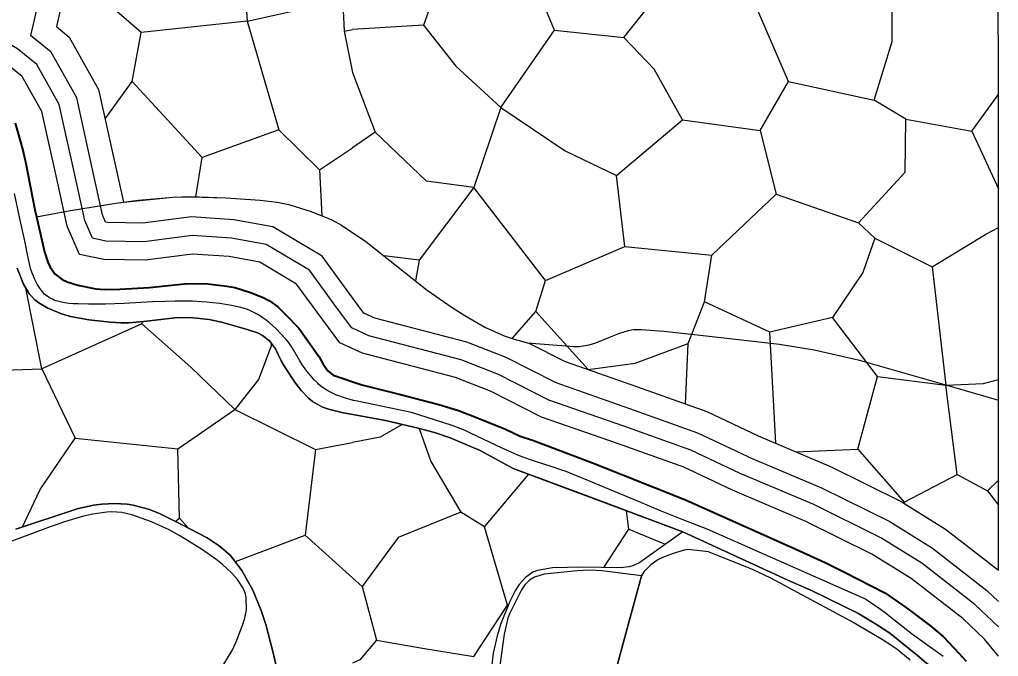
# Model space of a CAD drawing. Extents: x -64005 to -55000, y -89025 to -80000.
# Drawn here: x -55529 to -55000, y -88651 to -88308 of the extents above; entities that cross this region are included whole.
import ezdxf

# ---------------------------------------------------------------- set-up
doc = ezdxf.new("R2010")
doc.units = 0
doc.header["$LTSCALE"] = 32
doc.linetypes.add('DASH_DOUBLE_DOT', pattern=[9.2, 5, -1.2, 0.3, -1.2, 0.3, -1.2])
doc.linetypes.add('LONG_DASHED', pattern=[7.5, 6, -1.5])
for name, color, linetype, lineweight in [('19', 7, 'Continuous', 25), ('2', 7, 'Continuous', 25), ('24', 7, 'Continuous', 25), ('3', 7, 'Continuous', 25), ('39', 7, 'LONG_DASHED', 25), ('53', 7, 'DASH_DOUBLE_DOT', 25), ('7', 7, 'Continuous', 13), ('8', 7, 'Continuous', 25)]:
    doc.layers.add(name, color=color, linetype=linetype, lineweight=lineweight)

msp = doc.modelspace()

# ---------------------------------------------------------------- linework, layer by layer
at = {"layer": '19'}
for p, q in [((-55405.92, -88308.43), (-55463.15, -88314.6)), ((-55353.53, -88313.89), (-55348.89, -88312.97)), ((-55014.33, -88367.91), (-55000.06, -88399.04)), ((-55433.65, -88403.21), (-55430.13, -88382.02)), ((-55366.72, -88388.62), (-55365.46, -88413.56)), ((-55312.87, -88437.51), (-55315.01, -88448.59)), ((-55249.92, -88465.27), (-55221.73, -88496.54)), ((-55120.28, -88536.37), (-55123.52, -88476.29)), ((-55169.06, -88515.14), (-55167.57, -88482.45)), ((-55065.41, -88500.36), (-55028.42, -88504.93)), ((-55277.66, -88581.42), (-55253.79, -88553.02)), ((-55005.96, -88562.04), (-55000.04, -88569.68)), ((-55050.97, -88568.7), (-55050.88, -88568.21)), ((-55442.43, -88576.75), (-55437.49, -88582.23)), ((-55199.72, -88582.75), (-55180.03, -88590.87)), ((-55412.23, -88600.19), (-55374.5, -88585.99)), ((-55265.31, -88623.72), (-55264.8, -88623.65))]:
    msp.add_line(p, q, dxfattribs=at)
for points in [[(-55430.06, -87983.61), (-55453.37, -88076.22), (-55465.28, -88120.7), (-55477.07, -88176.38), (-55495.47, -88252.98), (-55508.93, -88311.4)], [(-55129.9, -88532.3), (-55090.43, -88548.99), (-55052.6, -88567.69), (-55028.53, -88582.64), (-55000.04, -88604.85), (-55000.1, -88026.82)], [(-55316.41, -88227.8), (-55294.39, -88265.7), (-55310.68, -88310.64), (-55348.89, -88312.97)], [(-55353.06, -88239.71), (-55357.03, -88267.02), (-55353.95, -88302.7), (-55353.53, -88313.89), (-55348.89, -88336.1)], [(-55239.78, -88313.28), (-55202.36, -88317.25), (-55177.26, -88285.52), (-55189.15, -88241.03)], [(-55409.43, -88256.89), (-55405.92, -88308.43), (-55378.17, -88302.26), (-55353.95, -88302.7)], [(-55268.85, -88355.14), (-55239.78, -88313.28), (-55255.21, -88276.71)], [(-55113.41, -88341.03), (-55067.17, -88351.17), (-55057.49, -88319.44), (-55057.49, -88294.77), (-55084.34, -88273.63)], [(-55170.65, -88361.74), (-55128.82, -88367.47), (-55113.41, -88341.03), (-55137.62, -88285.08)], [(-55482.62, -88361.1), (-55468, -88341.03), (-55463.15, -88314.6), (-55488.26, -88292.58)], [(-55405.92, -88308.43), (-55388.74, -88367.04), (-55366.72, -88388.62), (-55348.89, -88376.89)], [(-55508.93, -88311.4), (-55502.03, -88317.03), (-55486.11, -88345.4), (-55476.21, -88389.94), (-55472.73, -88406.17)], [(-55310.68, -88310.64), (-55293.06, -88332.67), (-55268.85, -88355.14), (-55283.38, -88398.31), (-55308.92, -88394.79), (-55336.66, -88368.36)], [(-55268.85, -88355.14), (-55234.06, -88378.48), (-55206.33, -88391.71), (-55170.65, -88361.74), (-55186.08, -88334.44), (-55202.36, -88317.25)], [(-55348.89, -88336.1), (-55336.66, -88368.36), (-55348.89, -88376.89)], [(-55388.74, -88367.04), (-55430.13, -88382.02), (-55468, -88341.03)], [(-55128.82, -88367.47), (-55120.01, -88401.84), (-55075.54, -88417.26), (-55050.44, -88389.95), (-55050.01, -88361.3), (-55067.17, -88351.17)], [(-55050.01, -88361.3), (-55014.33, -88367.91), (-55000.08, -88348.13)], [(-55244.64, -88448.52), (-55201.92, -88430.03), (-55206.33, -88391.71)], [(-55283.38, -88398.31), (-55312.87, -88437.51), (-55330.49, -88435.32), (-55332.03, -88435.09)], [(-55262.67, -88479.8), (-55249.92, -88465.27), (-55244.64, -88448.52), (-55283.38, -88398.31)], [(-55472.73, -88406.17), (-55446.08, -88403.5), (-55436.55, -88403.09), (-55417.44, -88403.87), (-55398.85, -88405.08), (-55389.58, -88406.16), (-55383.37, -88407.34), (-55371.26, -88411.12), (-55360.2, -88415.77), (-55354.91, -88418.61), (-55341.78, -88427.36), (-55308.68, -88453.61), (-55295.2, -88463.04), (-55288.26, -88467.43), (-55277.5, -88473.58), (-55267.07, -88478.38), (-55261.63, -88480.14), (-55253.73, -88482.27)], [(-55201.92, -88430.03), (-55154.8, -88434.87), (-55120.01, -88401.84)], [(-55075.54, -88417.26), (-55066.73, -88425.62), (-55035.9, -88441.04), (-55006.84, -88423.41), (-55000.06, -88419.92)], [(-55066.73, -88425.62), (-55073.33, -88444.13), (-55089.62, -88468.36), (-55123.52, -88476.29), (-55158.75, -88459.99)], [(-55221.72, -88496.55), (-55196.18, -88493.03), (-55167.57, -88482.45), (-55158.75, -88459.99), (-55154.8, -88434.87)], [(-55530.19, -88441.8), (-55526.75, -88450.46), (-55523.46, -88455.8), (-55520.56, -88458.81), (-55518.37, -88460.57), (-55513.47, -88463.47), (-55506.21, -88466.39), (-55501.33, -88467.81), (-55491.34, -88469.72), (-55479.88, -88470.99), (-55474.15, -88471.27), (-55469.99, -88471.24), (-55461.65, -88470.56), (-55444.99, -88468.63), (-55436.66, -88468.41), (-55426.45, -88469.51), (-55419.72, -88470.91), (-55406.31, -88474.68), (-55400.31, -88476.74), (-55397.5, -88478.11), (-55393.72, -88481.02), (-55390.58, -88485.44), (-55387.5, -88491.85), (-55385.71, -88494.91), (-55379.74, -88503.8), (-55376.49, -88508.04), (-55372.7, -88511.94), (-55370.52, -88513.7), (-55365.49, -88516.58), (-55361.96, -88517.89), (-55354.64, -88519.68), (-55331.21, -88524.1), (-55313.46, -88528.23), (-55304.65, -88530.61), (-55296.24, -88533.38), (-55279.92, -88540.25), (-55262.21, -88549.88), (-55170.52, -88584.11)], [(-55035.9, -88441.04), (-55028.42, -88504.93), (-55008.16, -88504.04), (-55000.05, -88501.9)], [(-55577.19, -88460.88), (-55552.96, -88497.45), (-55516.85, -88496.12), (-55525.39, -88452.67)], [(-55109.55, -88540.9), (-55075.97, -88539.56), (-55065.41, -88500.36), (-55089.62, -88468.36)], [(-55462.69, -88471.89), (-55516.85, -88496.12), (-55498.81, -88533.57), (-55443.32, -88539.3), (-55412.5, -88518.15)], [(-55462.75, -88470.65), (-55462.69, -88471.89), (-55436.27, -88495.25), (-55412.5, -88518.15)], [(-55392.68, -88483.34), (-55399.71, -88501.84), (-55412.5, -88518.15), (-55368.9, -88539.74), (-55348.89, -88535.95)], [(-55392.05, -88483.37), (-55392.68, -88483.34), (-55392.74, -88482.4)], [(-55253.73, -88482.27), (-55234.07, -88492.24), (-55194.95, -88505.88), (-55157.59, -88519.25), (-55129.9, -88532.3)], [(-55075.97, -88539.56), (-55050.88, -88568.21), (-55022.26, -88553.23), (-55028.42, -88504.93)], [(-55322.13, -88526.21), (-55334.02, -88533.13), (-55348.89, -88535.95)], [(-55312.91, -88528.38), (-55306.72, -88546.18), (-55290.43, -88573.5), (-55324.33, -88587.15), (-55343.71, -88613.59), (-55348.89, -88608.94)], [(-55527.26, -88581.52), (-55517.74, -88561.32), (-55498.81, -88533.57)], [(-55444.79, -88578.5), (-55442.43, -88576.75), (-55443.32, -88539.3)], [(-55368.9, -88539.74), (-55374.5, -88585.99), (-55348.89, -88608.94)], [(-55022.26, -88553.23), (-55005.96, -88562.04), (-55000.05, -88556.33)], [(-55380.97, -88696.75), (-55391.84, -88649.47), (-55395.79, -88634.12), (-55398.21, -88626.6), (-55402.76, -88615.6), (-55408.76, -88605.02), (-55412.43, -88599.91), (-55415.1, -88596.82), (-55420.99, -88591.65), (-55427.46, -88587.46), (-55441.41, -88580.18), (-55452.78, -88574.51), (-55458.54, -88572.15), (-55467.45, -88569.67), (-55470.76, -88569.17), (-55477.5, -88568.82), (-55484.32, -88569.22), (-55488.84, -88569.84), (-55497.7, -88571.77), (-55530.88, -88582.71)], [(-55336.04, -88642.63), (-55310, -88647.06), (-55283.41, -88651.5), (-55265.31, -88623.72), (-55277.66, -88581.42), (-55290.43, -88573.5)], [(-55213.27, -88603.46), (-55199.72, -88582.75), (-55201.01, -88572.73)], [(-55170.52, -88584.11), (-55193.82, -88600.67), (-55197.15, -88602.29), (-55199.44, -88602.99), (-55204.13, -88603.62), (-55224.76, -88603.25), (-55240.98, -88603.65), (-55249.07, -88605.1), (-55251.46, -88605.98), (-55255.59, -88608.79), (-55258.99, -88612.66), (-55260.91, -88615.64), (-55264.17, -88622.05), (-55269.01, -88634.27), (-55270.87, -88640.39), (-55272.9, -88649.62), (-55273.97, -88658.95)], [(-55343.71, -88613.59), (-55336.04, -88642.63), (-55345.02, -88653.24), (-55348.89, -88655.08)]]:
    msp.add_lwpolyline(points, dxfattribs=at)
at = {"layer": '2'}
msp.add_lwpolyline([(-55530.88, -88582.71), (-55497.7, -88571.77), (-55488.84, -88569.84), (-55484.32, -88569.22), (-55477.5, -88568.82), (-55470.76, -88569.17), (-55467.45, -88569.67), (-55458.54, -88572.15), (-55452.78, -88574.51), (-55441.41, -88580.18), (-55427.46, -88587.46), (-55420.99, -88591.65), (-55415.1, -88596.82), (-55412.43, -88599.91), (-55408.76, -88605.02), (-55402.76, -88615.6), (-55398.21, -88626.6), (-55395.79, -88634.12), (-55391.84, -88649.47), (-55380.98, -88696.75)], dxfattribs=at)
at = {"layer": '24'}
for points in [[(-55426.5, -88668.89), (-55413.9, -88648.24), (-55411.75, -88643.63), (-55408.48, -88635.17), (-55407.16, -88630.69), (-55406.3, -88626.19), (-55406.35, -88619.64), (-55406.82, -88617.56), (-55408.03, -88614.58), (-55411.12, -88609.83), (-55414.08, -88606.41), (-55419.15, -88601.77), (-55422.84, -88598.92), (-55430.6, -88593.56), (-55442.15, -88586.29), (-55448.04, -88583.07), (-55457.5, -88578.72), (-55468.22, -88574.94), (-55473.58, -88573.78), (-55478.94, -88573.35), (-55481.62, -88573.47), (-55489.25, -88574.6), (-55494.33, -88575.76), (-55504.49, -88578.72), (-55512.27, -88581.4), (-55538.81, -88591.4)], [(-55047.74, -88653.52), (-55054.71, -88647.76), (-55061.45, -88643.19), (-55079.46, -88632.65), (-55122.97, -88609.22), (-55132.81, -88604.56), (-55156.69, -88594.88), (-55167.71, -88593.76), (-55169.86, -88594), (-55176.24, -88596.03), (-55181.5, -88598.01), (-55184.02, -88599.36), (-55187.71, -88601.92), (-55191.55, -88605.83), (-55192.76, -88607.9), (-55193.04, -88608.62)], [(-55192.76, -88607.9), (-55214.22, -88605.13), (-55220.92, -88604.93), (-55227.63, -88605.21), (-55245.41, -88607.06), (-55250.65, -88608.55), (-55253.43, -88610.27), (-55255.78, -88612.79), (-55257.63, -88615.52), (-55264.19, -88628.4), (-55265.04, -88630.68), (-55266.96, -88639.47), (-55270.75, -88666.81)], [(-55193.04, -88608.62), (-55200.66, -88636.29), (-55212.37, -88679.51), (-55213.54, -88686.07), (-55213.86, -88691.61), (-55213.73, -88695.78), (-55212.89, -88700), (-55211.16, -88704.46), (-55207.56, -88710.36), (-55203.67, -88715.13), (-55199.3, -88719.66), (-55190.03, -88728.18), (-55165.37, -88749.43)], [(-55213.54, -88686.07), (-55212.37, -88679.51), (-55200.66, -88636.29), (-55193.04, -88608.62), (-55192.76, -88607.9)]]:
    msp.add_lwpolyline(points, dxfattribs=at)
at = {"layer": '3', "lineweight": 40}
for points in [[(-55531.17, -88363.5), (-55527.13, -88378.03), (-55525.45, -88385.37), (-55520.5, -88410.37), (-55519.64, -88414.09)], [(-55519.64, -88414.09), (-55515.28, -88433.02), (-55513.57, -88438.61), (-55512.3, -88441.26), (-55509.56, -88445), (-55505.85, -88447.93), (-55503.13, -88449.24), (-55497.32, -88450.98), (-55487.63, -88452.99), (-55482.74, -88453.32), (-55474.67, -88453.18), (-55458.54, -88452.28), (-55439.79, -88450.19), (-55432.16, -88450.05), (-55427.06, -88450.32), (-55416.87, -88451.49), (-55412.55, -88452.32), (-55404.11, -88454.88), (-55397.16, -88457.65), (-55393.87, -88459.37), (-55389.27, -88462.68), (-55385.36, -88466.65), (-55378, -88474.15), (-55367.01, -88489.62), (-55364.76, -88493.62), (-55362.35, -88497.27), (-55359.46, -88499.64), (-55343.97, -88504.84), (-55323.66, -88509.79), (-55302.24, -88515.45), (-55291.63, -88518.64), (-55282.83, -88522.14), (-55266.32, -88528.77), (-55258.4, -88532.5), (-55251.1, -88534.83), (-55219.25, -88546.96), (-55169.01, -88566.85), (-55109.52, -88593.5), (-55093.54, -88600.64), (-55083.1, -88605.85), (-55061.41, -88617.05), (-55049.7, -88625.1), (-55036.6, -88635.12), (-55029.77, -88640.8), (-55021.41, -88649.67), (-55017.4, -88653.9)]]:
    msp.add_lwpolyline(points, dxfattribs=at)
at = {"layer": '3'}
for points in [[(-55519.64, -88414.09), (-55520.5, -88410.37), (-55525.45, -88385.37), (-55527.13, -88378.03), (-55531.17, -88363.5)], [(-55017.4, -88653.9), (-55021.41, -88649.67), (-55029.77, -88640.8), (-55036.6, -88635.12), (-55049.7, -88625.1), (-55061.41, -88617.05), (-55083.1, -88605.85), (-55093.54, -88600.64), (-55109.52, -88593.5), (-55169.01, -88566.85), (-55219.25, -88546.96), (-55251.1, -88534.83), (-55258.4, -88532.5), (-55266.32, -88528.77), (-55282.83, -88522.14), (-55291.63, -88518.64), (-55302.24, -88515.45), (-55323.66, -88509.79), (-55343.97, -88504.84), (-55359.46, -88499.64), (-55362.35, -88497.27), (-55364.76, -88493.62), (-55367.01, -88489.62), (-55378, -88474.15), (-55385.36, -88466.65), (-55389.27, -88462.68), (-55393.87, -88459.37), (-55397.16, -88457.65), (-55404.11, -88454.88), (-55412.55, -88452.32), (-55416.87, -88451.49), (-55427.06, -88450.32), (-55432.16, -88450.05), (-55439.79, -88450.19), (-55458.54, -88452.28), (-55474.67, -88453.18), (-55482.74, -88453.32), (-55487.63, -88452.99), (-55497.32, -88450.98), (-55503.13, -88449.24), (-55505.85, -88447.93), (-55509.56, -88445), (-55512.3, -88441.26), (-55513.57, -88438.61), (-55515.28, -88433.02), (-55519.64, -88414.09)], [(-55170.52, -88584.11), (-55187.74, -88577.68), (-55206.06, -88570.84), (-55218.9, -88566.05), (-55243.7, -88556.79), (-55262.21, -88549.88), (-55279.92, -88540.25), (-55296.24, -88533.38), (-55304.65, -88530.61), (-55313.46, -88528.23), (-55331.21, -88524.1), (-55354.64, -88519.68), (-55361.96, -88517.89), (-55365.49, -88516.58), (-55370.52, -88513.7), (-55372.7, -88511.94), (-55376.49, -88508.04), (-55379.74, -88503.8), (-55385.71, -88494.91), (-55387.5, -88491.85), (-55390.58, -88485.44), (-55393.72, -88481.02), (-55397.5, -88478.11), (-55400.31, -88476.74), (-55406.31, -88474.68), (-55419.72, -88470.91), (-55426.45, -88469.51), (-55436.66, -88468.41), (-55444.99, -88468.63), (-55461.65, -88470.56), (-55469.99, -88471.24), (-55474.15, -88471.27), (-55479.88, -88470.99), (-55491.34, -88469.72), (-55501.33, -88467.81), (-55506.21, -88466.39), (-55513.47, -88463.47), (-55518.37, -88460.57), (-55520.56, -88458.81), (-55523.46, -88455.8), (-55526.75, -88450.46), (-55530.19, -88441.8)], [(-55530.19, -88441.8), (-55526.75, -88450.46), (-55523.46, -88455.8), (-55520.56, -88458.81), (-55518.37, -88460.57), (-55513.47, -88463.47), (-55506.21, -88466.39), (-55501.33, -88467.81), (-55491.34, -88469.72), (-55479.88, -88470.99), (-55474.15, -88471.27), (-55469.99, -88471.24), (-55461.65, -88470.56), (-55444.99, -88468.63), (-55436.66, -88468.41), (-55426.45, -88469.51), (-55419.72, -88470.91), (-55406.31, -88474.68), (-55400.31, -88476.74), (-55397.5, -88478.11), (-55393.72, -88481.02), (-55390.58, -88485.44), (-55387.5, -88491.85), (-55385.71, -88494.91), (-55379.74, -88503.8), (-55376.49, -88508.04), (-55372.7, -88511.94), (-55370.52, -88513.7), (-55365.49, -88516.58), (-55361.96, -88517.89), (-55354.64, -88519.68), (-55331.21, -88524.1), (-55313.46, -88528.23), (-55304.65, -88530.61), (-55296.24, -88533.38), (-55279.92, -88540.25), (-55262.21, -88549.88), (-55243.7, -88556.79), (-55218.9, -88566.05), (-55206.06, -88570.84), (-55187.74, -88577.68), (-55170.52, -88584.11)], [(-55000.12, -88712.48), (-55006.99, -88699.07), (-55020.59, -88677.75), (-55024.71, -88671.14), (-55027.97, -88665.94), (-55034.11, -88659.18), (-55043.67, -88650.94), (-55058.77, -88638.93), (-55065.84, -88634.27), (-55075.93, -88628.13), (-55101.09, -88615.91), (-55113.81, -88610.31), (-55170.52, -88584.11)], [(-55170.52, -88584.11), (-55113.81, -88610.31), (-55101.09, -88615.91), (-55075.93, -88628.13), (-55065.84, -88634.27), (-55058.77, -88638.93), (-55043.67, -88650.94), (-55034.11, -88659.18), (-55027.97, -88665.94), (-55024.71, -88671.14), (-55020.59, -88677.75), (-55006.99, -88699.07), (-55000.03, -88712.66), (-55000.03, -88680.44)]]:
    msp.add_lwpolyline(points, dxfattribs=at)
at = {"layer": '39'}
for points in [[(-55139.49, -88552.66), (-55166.2, -88540.07), (-55202.45, -88527.11), (-55242.91, -88512.99), (-55270, -88499.25), (-55290.22, -88491.24), (-55340.21, -88478.27), (-55349.37, -88474.08), (-55357, -88463.77), (-55372.26, -88442.8), (-55395.54, -88429.06), (-55414.24, -88425.64), (-55435.62, -88424.11), (-55461.56, -88427.54), (-55482.17, -88427.16), (-55489.42, -88425.64), (-55493.61, -88416.1), (-55498.19, -88394.73), (-55507.35, -88353.52), (-55519.56, -88331.77), (-55529.86, -88323.38), (-55534.19, -88320.78)], [(-55000.05, -88635.41), (-55012.8, -88623.43), (-55041.42, -88601.12), (-55063.55, -88587.38), (-55099.81, -88569.45), (-55139.49, -88552.66)]]:
    msp.add_lwpolyline(points, dxfattribs=at)
at = {"layer": '53'}
for points in [[(-55264.21, -88540.74), (-55268.12, -88538.96), (-55281.74, -88532.45), (-55285.16, -88530.86), (-55287.74, -88529.71), (-55291.64, -88528.05), (-55295.59, -88526.51), (-55317.05, -88519.7), (-55341.19, -88514.6), (-55343.92, -88514.16), (-55346.29, -88513.69), (-55348.34, -88513.23), (-55350.13, -88512.78), (-55351.69, -88512.34), (-55354.39, -88511.47), (-55356.4, -88510.72), (-55357.9, -88510.11), (-55360.13, -88509.11), (-55362.34, -88507.99), (-55363.21, -88507.5), (-55364.75, -88506.49), (-55366.01, -88505.52), (-55367.06, -88504.61), (-55367.94, -88503.79), (-55369.42, -88502.27), (-55371.53, -88499.87), (-55373.58, -88497.41), (-55374.38, -88496.4), (-55375.09, -88495.43), (-55376.34, -88493.56), (-55377.36, -88491.89), (-55380.78, -88485.93), (-55381.69, -88484.47), (-55382.41, -88483.38), (-55383.56, -88481.79), (-55384.82, -88480.25), (-55387.42, -88477.39), (-55389.78, -88474.98), (-55391.91, -88472.96), (-55393.84, -88471.29), (-55395.57, -88469.9), (-55397.13, -88468.76), (-55398.53, -88467.81), (-55399.78, -88467.03), (-55400.89, -88466.39), (-55402.89, -88465.36), (-55404.43, -88464.67), (-55405.61, -88464.2), (-55407.42, -88463.58), (-55409.28, -88463.06), (-55411.84, -88462.47), (-55414.24, -88461.97), (-55416.49, -88461.55), (-55420.71, -88460.9), (-55424.4, -88460.44), (-55427.63, -88460.13), (-55430.46, -88459.92), (-55435.41, -88459.68), (-55439.12, -88459.6), (-55444.69, -88459.61), (-55450.26, -88459.76), (-55457.03, -88460.06), (-55472.28, -88460.87), (-55477.36, -88461.08), (-55482.31, -88461.21), (-55486.03, -88461.24), (-55491.61, -88461.2), (-55497.19, -88461.09), (-55499.87, -88460.99), (-55502.24, -88460.81), (-55504.32, -88460.56), (-55506.12, -88460.24), (-55507.66, -88459.87), (-55508.99, -88459.46), (-55510.13, -88459.04), (-55511.1, -88458.61), (-55511.93, -88458.19), (-55512.63, -88457.78), (-55513.83, -88456.98), (-55514.68, -88456.31), (-55515.3, -88455.75), (-55516.19, -88454.83), (-55517.02, -88453.82), (-55518.23, -88452.11), (-55519.22, -88450.5), (-55520.06, -88448.98), (-55520.75, -88447.55), (-55521.34, -88446.2), (-55521.83, -88444.93), (-55522.63, -88442.53), (-55523.22, -88440.42), (-55523.67, -88438.56), (-55524.35, -88435.3), (-55525.73, -88427.88), (-55526.27, -88425.4), (-55528.45, -88415.82), (-55531.63, -88401.44)], [(-55029.93, -88651.54), (-55031.91, -88649.96), (-55046.4, -88639.51), (-55057.49, -88630.87), (-55061.08, -88628.14), (-55063.8, -88626.13), (-55067.94, -88623.18), (-55070.05, -88621.75), (-55072.18, -88620.34), (-55157.44, -88582.8), (-55170.01, -88577.83), (-55182.56, -88572.77), (-55194.47, -88567.84), (-55212.3, -88560.33), (-55221.22, -88556.61), (-55230.16, -88552.94), (-55233.5, -88551.66), (-55236.45, -88550.62), (-55241.67, -88548.92), (-55249.51, -88546.43), (-55253.41, -88545.11), (-55257.26, -88543.68), (-55259.69, -88542.7), (-55264.21, -88540.74)]]:
    msp.add_lwpolyline(points, dxfattribs=at)
at = {"layer": '7', "lineweight": 25}
msp.add_lwpolyline([(-55519.64, -88414.09), (-55501.26, -88410.69), (-55476.83, -88406.72), (-55464.56, -88405.17), (-55446.08, -88403.5), (-55436.54, -88403.22), (-55417.44, -88403.87), (-55398.85, -88405.09), (-55389.58, -88406.16), (-55383.37, -88407.34), (-55371.26, -88411.12), (-55360.2, -88415.77), (-55354.91, -88418.61), (-55341.78, -88427.36), (-55308.68, -88453.61), (-55295.2, -88463.04), (-55288.26, -88467.43), (-55277.5, -88473.58), (-55267.07, -88478.38), (-55261.63, -88480.14), (-55254.36, -88482.1), (-55229.18, -88484.05), (-55226.44, -88484.08), (-55221.05, -88483.17), (-55217.5, -88482.05), (-55210.44, -88479.19), (-55205.16, -88477.04), (-55199.83, -88475.42), (-55197.15, -88474.95), (-55193.07, -88474.83), (-55180.8, -88475.84), (-55156.24, -88478.51), (-55118.35, -88482.84), (-55099.51, -88485.87), (-55075.85, -88491.38), (-55029.15, -88504.65), (-55000.05, -88513.05)], dxfattribs=at)
at = {"layer": '8'}
for points in [[(-55439.67, -87970.22), (-55443.09, -87984.17), (-55465.47, -88073.08), (-55477.44, -88117.79), (-55489.27, -88173.63), (-55507.64, -88250.13), (-55522.86, -88316.18)], [(-55135.59, -88543.44), (-55162.37, -88530.82), (-55199.12, -88517.68), (-55238.98, -88503.77), (-55265.89, -88490.12), (-55287.11, -88481.72), (-55336.85, -88468.81), (-55342.87, -88466.06), (-55348.94, -88457.85), (-55365.39, -88435.24), (-55391.99, -88419.54), (-55412.98, -88415.69), (-55435.92, -88414.06), (-55462.13, -88417.53), (-55481.04, -88417.18), (-55482.33, -88416.91), (-55484.05, -88413.01), (-55488.42, -88392.6), (-55497.91, -88349.91), (-55511.77, -88325.22), (-55522.86, -88316.18)], [(-55135.59, -88543.44), (-55135.39, -88543.54), (-55135.23, -88543.6), (-55095.64, -88560.36), (-55058.68, -88578.63), (-55035.69, -88592.91), (-55006.29, -88615.83), (-55000.05, -88621.69)]]:
    msp.add_lwpolyline(points, dxfattribs=at)
at = {"layer": '8', "linetype": 'LONG_DASHED'}
for points in [[(-55143.75, -88561.71), (-55170.03, -88549.32), (-55205.79, -88536.54), (-55246.84, -88522.21), (-55274.11, -88508.38), (-55293.33, -88500.77), (-55343.57, -88487.73), (-55355.87, -88482.1), (-55365.06, -88469.69), (-55379.13, -88450.36), (-55399.09, -88438.58), (-55415.5, -88435.58), (-55435.32, -88434.16), (-55460.99, -88437.55), (-55483.3, -88437.14), (-55496.51, -88434.38), (-55503.17, -88419.2), (-55507.96, -88396.86), (-55516.79, -88357.13), (-55527.35, -88338.32), (-55535.62, -88331.59)], [(-55000.05, -88651.33), (-55007.55, -88642.09), (-55019.31, -88631.03), (-55047.15, -88609.33), (-55068.42, -88596.14), (-55103.98, -88578.54), (-55143.75, -88561.71)]]:
    msp.add_lwpolyline(points, dxfattribs=at)

doc.saveas('drawing.dxf')
